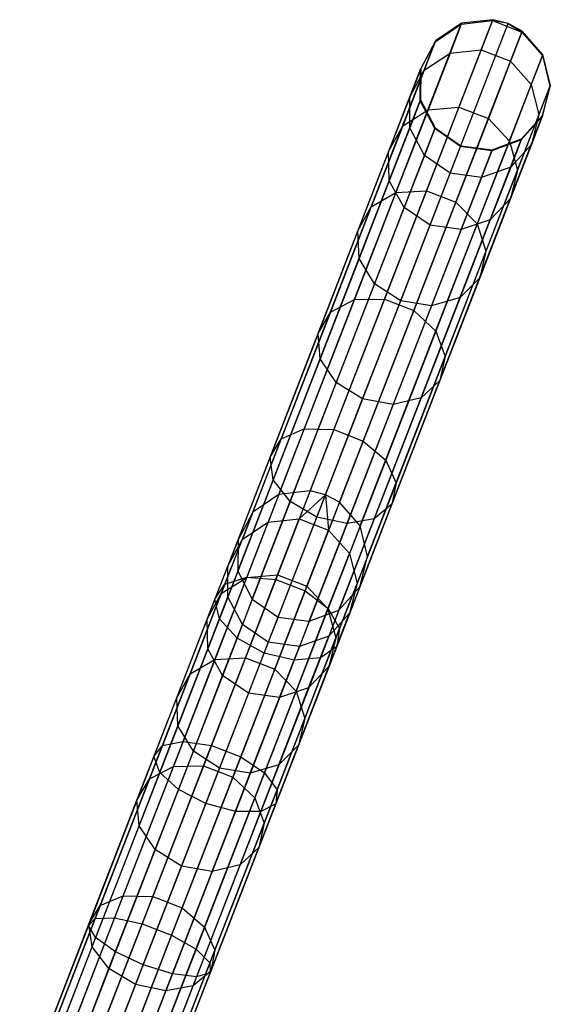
# Model space of a CAD drawing. Extents: x -91 to 92, y -91 to 92.
# Tile 310 of 319: x 26 to 34, y 71 to 86. Entities that reach past the tile are written whole.
import ezdxf

# ---------------------------------------------------------------- set-up
doc = ezdxf.new("R2010")
doc.units = 0
doc.header["$LTSCALE"] = 25.4
doc.layers.get('0').update_dxf_attribs({"linetype": 'CONTINUOUS'})

# ---------------------------------------------------------------- blocks, each defined once
blk = doc.blocks.new('NL2500012258_STL_2')
at = {"color": 0}
for p, q in [((122.03, 78.155, 158.947), (124.808, 85.327, 48.947)), ((122.03, 78.155, 158.947), (124.808, 85.327, 48.947)), ((122.505, 78.209, 158.963), (125.284, 85.381, 48.963)), ((122.505, 78.209, 158.963), (125.284, 85.381, 48.963)), ((122.739, 78.149, 158.965), (125.517, 85.322, 48.965)), ((122.739, 78.149, 158.965), (125.517, 85.322, 48.965)), ((124.408, 85.046, 45.887), (124.803, 85.314, 45.856)), ((124.408, 85.046, 45.887), (124.803, 85.314, 45.856)), ((124.808, 85.327, 48.947), (124.413, 85.059, 48.92)), ((124.808, 85.327, 48.947), (124.413, 85.059, 48.92)), ((124.803, 85.314, 45.856), (124.632, 84.872, 42.801)), ((124.803, 85.314, 45.856), (124.632, 84.872, 42.801)), ((124.803, 85.314, 45.856), (125.278, 85.367, 45.838)), ((124.803, 85.314, 45.856), (125.278, 85.367, 45.838)), ((124.808, 85.327, 48.947), (124.803, 85.314, 45.856)), ((124.808, 85.327, 48.947), (124.803, 85.314, 45.856)), ((125.284, 85.381, 48.963), (124.808, 85.327, 48.947)), ((125.284, 85.381, 48.963), (124.808, 85.327, 48.947)), ((125.278, 85.367, 45.838), (125.105, 84.921, 42.75)), ((125.278, 85.367, 45.838), (125.105, 84.921, 42.75)), ((125.284, 85.381, 48.963), (125.278, 85.367, 45.838)), ((125.284, 85.381, 48.963), (125.278, 85.367, 45.838)), ((125.278, 85.367, 45.838), (125.725, 85.194, 45.838)), ((125.517, 85.322, 48.965), (125.278, 85.367, 45.838)), ((125.517, 85.322, 48.965), (125.278, 85.367, 45.838)), ((125.278, 85.367, 45.838), (125.725, 85.194, 45.838)), ((125.517, 85.322, 48.965), (125.284, 85.381, 48.963)), ((125.517, 85.322, 48.965), (125.284, 85.381, 48.963)), ((125.73, 85.208, 48.963), (125.517, 85.322, 48.965)), ((125.517, 85.322, 48.965), (125.725, 85.194, 45.838)), ((125.517, 85.322, 48.965), (125.725, 85.194, 45.838)), ((125.73, 85.208, 48.963), (125.517, 85.322, 48.965)), ((122.951, 78.036, 158.963), (125.73, 85.208, 48.963)), ((122.951, 78.036, 158.963), (125.73, 85.208, 48.963)), ((125.725, 85.194, 45.838), (125.551, 84.748, 42.75)), ((125.725, 85.194, 45.838), (125.551, 84.748, 42.75)), ((125.73, 85.208, 48.963), (125.725, 85.194, 45.838)), ((125.73, 85.208, 48.963), (125.725, 85.194, 45.838)), ((125.725, 85.194, 45.838), (126.04, 84.834, 45.856)), ((125.725, 85.194, 45.838), (126.04, 84.834, 45.856)), ((126.045, 84.848, 48.947), (125.73, 85.208, 48.963)), ((126.045, 84.848, 48.947), (125.73, 85.208, 48.963)), ((121.634, 77.887, 158.92), (124.413, 85.059, 48.92)), ((121.634, 77.887, 158.92), (124.413, 85.059, 48.92)), ((124.183, 84.625, 45.925), (124.408, 85.046, 45.887)), ((124.183, 84.625, 45.925), (124.408, 85.046, 45.887)), ((124.413, 85.059, 48.92), (124.188, 84.638, 48.887)), ((124.413, 85.059, 48.92), (124.188, 84.638, 48.887)), ((124.408, 85.046, 45.887), (124.24, 84.612, 42.89)), ((124.408, 85.046, 45.887), (124.24, 84.612, 42.89)), ((124.413, 85.059, 48.92), (124.408, 85.046, 45.887)), ((124.413, 85.059, 48.92), (124.408, 85.046, 45.887)), ((123.266, 77.676, 158.947), (126.045, 84.848, 48.947)), ((123.266, 77.676, 158.947), (126.045, 84.848, 48.947)), ((124.24, 84.612, 42.89), (124.632, 84.872, 42.801)), ((124.24, 84.612, 42.89), (124.632, 84.872, 42.801)), ((124.632, 84.872, 42.801), (124.298, 84.011, 39.85)), ((124.632, 84.872, 42.801), (124.298, 84.011, 39.85)), ((124.632, 84.872, 42.801), (125.105, 84.921, 42.75)), ((124.632, 84.872, 42.801), (125.105, 84.921, 42.75)), ((125.105, 84.921, 42.75), (124.768, 84.051, 39.768)), ((125.105, 84.921, 42.75), (124.768, 84.051, 39.768)), ((125.105, 84.921, 42.75), (125.551, 84.748, 42.75)), ((125.105, 84.921, 42.75), (125.551, 84.748, 42.75)), ((126.04, 84.834, 45.856), (125.868, 84.393, 42.801)), ((126.04, 84.834, 45.856), (125.868, 84.393, 42.801)), ((126.045, 84.848, 48.947), (126.04, 84.834, 45.856)), ((126.045, 84.848, 48.947), (126.04, 84.834, 45.856)), ((126.04, 84.834, 45.856), (126.151, 84.37, 45.887)), ((126.04, 84.834, 45.856), (126.151, 84.37, 45.887)), ((126.157, 84.384, 48.92), (126.045, 84.848, 48.947)), ((126.157, 84.384, 48.92), (126.045, 84.848, 48.947)), ((125.551, 84.748, 42.75), (125.215, 83.878, 39.768)), ((125.551, 84.748, 42.75), (125.215, 83.878, 39.768)), ((125.551, 84.748, 42.75), (125.868, 84.393, 42.801)), ((125.551, 84.748, 42.75), (125.868, 84.393, 42.801)), ((121.409, 77.465, 158.887), (124.188, 84.638, 48.887)), ((121.409, 77.465, 158.887), (124.188, 84.638, 48.887)), ((124.24, 84.612, 42.89), (123.913, 83.768, 39.995)), ((124.24, 84.612, 42.89), (123.913, 83.768, 39.995)), ((124.183, 84.625, 45.925), (124.019, 84.201, 42.997)), ((124.183, 84.625, 45.925), (124.019, 84.201, 42.997)), ((124.019, 84.201, 42.997), (124.24, 84.612, 42.89)), ((124.019, 84.201, 42.997), (124.24, 84.612, 42.89)), ((124.18, 84.148, 45.96), (124.183, 84.625, 45.925)), ((124.18, 84.148, 45.96), (124.183, 84.625, 45.925)), ((124.188, 84.638, 48.887), (124.183, 84.625, 45.925)), ((124.188, 84.638, 48.887), (124.183, 84.625, 45.925)), ((124.188, 84.638, 48.887), (124.185, 84.16, 48.856)), ((124.188, 84.638, 48.887), (124.185, 84.16, 48.856)), ((123.378, 77.211, 158.92), (126.157, 84.384, 48.92)), ((123.378, 77.211, 158.92), (126.157, 84.384, 48.92)), ((125.868, 84.393, 42.801), (125.535, 83.532, 39.85)), ((125.868, 84.393, 42.801), (125.535, 83.532, 39.85)), ((125.868, 84.393, 42.801), (125.983, 83.937, 42.89)), ((125.868, 84.393, 42.801), (125.983, 83.937, 42.89)), ((126.151, 84.37, 45.887), (125.983, 83.937, 42.89)), ((126.151, 84.37, 45.887), (125.983, 83.937, 42.89)), ((126.151, 84.37, 45.887), (126.034, 83.908, 45.925)), ((126.151, 84.37, 45.887), (126.034, 83.908, 45.925)), ((126.039, 83.921, 48.887), (126.157, 84.384, 48.92)), ((126.039, 83.921, 48.887), (126.157, 84.384, 48.92)), ((126.157, 84.384, 48.92), (126.151, 84.37, 45.887)), ((126.157, 84.384, 48.92), (126.151, 84.37, 45.887)), ((121.406, 76.988, 158.856), (124.185, 84.16, 48.856)), ((121.406, 76.988, 158.856), (124.185, 84.16, 48.856)), ((124.019, 84.201, 42.997), (123.699, 83.377, 40.17)), ((124.019, 84.201, 42.997), (123.699, 83.377, 40.17)), ((124.019, 83.734, 43.099), (124.019, 84.201, 42.997)), ((124.019, 83.734, 43.099), (124.019, 84.201, 42.997)), ((124.18, 84.148, 45.96), (124.019, 83.734, 43.099)), ((124.18, 84.148, 45.96), (124.019, 83.734, 43.099)), ((124.185, 84.16, 48.856), (124.18, 84.148, 45.96)), ((124.185, 84.16, 48.856), (124.18, 84.148, 45.96)), ((124.4, 83.723, 45.985), (124.18, 84.148, 45.96)), ((124.4, 83.723, 45.985), (124.18, 84.148, 45.96)), ((124.185, 84.16, 48.856), (124.404, 83.736, 48.833)), ((124.185, 84.16, 48.856), (124.404, 83.736, 48.833)), ((123.26, 76.748, 158.887), (126.039, 83.921, 48.887)), ((123.26, 76.748, 158.887), (126.039, 83.921, 48.887)), ((124.298, 84.011, 39.85), (123.81, 82.752, 37.069)), ((124.298, 84.011, 39.85), (123.81, 82.752, 37.069)), ((123.913, 83.768, 39.995), (124.298, 84.011, 39.85)), ((123.913, 83.768, 39.995), (124.298, 84.011, 39.85)), ((124.768, 84.051, 39.768), (124.275, 82.778, 36.957)), ((124.768, 84.051, 39.768), (124.275, 82.778, 36.957)), ((124.298, 84.011, 39.85), (124.768, 84.051, 39.768)), ((124.298, 84.011, 39.85), (124.768, 84.051, 39.768)), ((124.768, 84.051, 39.768), (125.215, 83.878, 39.768)), ((124.768, 84.051, 39.768), (125.215, 83.878, 39.768)), ((125.983, 83.937, 42.89), (125.656, 83.093, 39.995)), ((125.983, 83.937, 42.89), (125.656, 83.093, 39.995)), ((125.72, 83.566, 48.856), (126.039, 83.921, 48.887)), ((125.72, 83.566, 48.856), (126.039, 83.921, 48.887)), ((125.983, 83.937, 42.89), (125.87, 83.484, 42.997)), ((125.983, 83.937, 42.89), (125.87, 83.484, 42.997)), ((126.039, 83.921, 48.887), (126.034, 83.908, 45.925)), ((126.039, 83.921, 48.887), (126.034, 83.908, 45.925)), ((125.215, 83.878, 39.768), (124.721, 82.605, 36.957)), ((125.215, 83.878, 39.768), (124.721, 82.605, 36.957)), ((125.215, 83.878, 39.768), (125.535, 83.532, 39.85)), ((125.215, 83.878, 39.768), (125.535, 83.532, 39.85)), ((126.034, 83.908, 45.925), (125.715, 83.553, 45.96)), ((126.034, 83.908, 45.925), (125.715, 83.553, 45.96)), ((126.034, 83.908, 45.925), (125.87, 83.484, 42.997)), ((126.034, 83.908, 45.925), (125.87, 83.484, 42.997)), ((121.626, 76.563, 158.833), (124.404, 83.736, 48.833)), ((121.626, 76.563, 158.833), (124.404, 83.736, 48.833)), ((123.913, 83.768, 39.995), (123.434, 82.532, 37.267)), ((123.913, 83.768, 39.995), (123.434, 82.532, 37.267)), ((123.699, 83.377, 40.17), (123.913, 83.768, 39.995)), ((123.699, 83.377, 40.17), (123.913, 83.768, 39.995)), ((124.019, 83.734, 43.099), (123.707, 82.928, 40.335)), ((124.019, 83.734, 43.099), (123.707, 82.928, 40.335)), ((124.242, 83.316, 43.171), (124.019, 83.734, 43.099)), ((124.242, 83.316, 43.171), (124.019, 83.734, 43.099)), ((124.4, 83.723, 45.985), (124.242, 83.316, 43.171)), ((124.4, 83.723, 45.985), (124.242, 83.316, 43.171)), ((124.404, 83.736, 48.833), (124.4, 83.723, 45.985)), ((124.404, 83.736, 48.833), (124.4, 83.723, 45.985)), ((124.792, 83.449, 45.994), (124.4, 83.723, 45.985)), ((124.792, 83.449, 45.994), (124.4, 83.723, 45.985)), ((124.404, 83.736, 48.833), (124.797, 83.461, 48.825)), ((124.404, 83.736, 48.833), (124.797, 83.461, 48.825)), ((122.941, 76.393, 158.856), (125.72, 83.566, 48.856)), ((122.941, 76.393, 158.856), (125.72, 83.566, 48.856)), ((125.535, 83.532, 39.85), (125.047, 82.272, 37.069)), ((125.535, 83.532, 39.85), (125.047, 82.272, 37.069)), ((125.715, 83.553, 45.96), (125.266, 83.387, 45.985)), ((125.715, 83.553, 45.96), (125.266, 83.387, 45.985)), ((125.271, 83.4, 48.833), (125.72, 83.566, 48.856)), ((125.271, 83.4, 48.833), (125.72, 83.566, 48.856)), ((125.535, 83.532, 39.85), (125.656, 83.093, 39.995)), ((125.535, 83.532, 39.85), (125.656, 83.093, 39.995)), ((125.87, 83.484, 42.997), (125.551, 82.66, 40.17)), ((125.87, 83.484, 42.997), (125.551, 82.66, 40.17)), ((125.715, 83.553, 45.96), (125.554, 83.139, 43.099)), ((125.715, 83.553, 45.96), (125.554, 83.139, 43.099)), ((125.87, 83.484, 42.997), (125.554, 83.139, 43.099)), ((125.87, 83.484, 42.997), (125.554, 83.139, 43.099)), ((125.72, 83.566, 48.856), (125.715, 83.553, 45.96)), ((125.72, 83.566, 48.856), (125.715, 83.553, 45.96)), ((122.018, 76.289, 158.825), (124.797, 83.461, 48.825)), ((122.018, 76.289, 158.825), (124.797, 83.461, 48.825)), ((122.492, 76.227, 158.833), (125.271, 83.4, 48.833)), ((122.492, 76.227, 158.833), (125.271, 83.4, 48.833)), ((123.699, 83.377, 40.17), (123.232, 82.17, 37.506)), ((123.699, 83.377, 40.17), (123.232, 82.17, 37.506)), ((123.707, 82.928, 40.335), (123.699, 83.377, 40.17)), ((123.707, 82.928, 40.335), (123.699, 83.377, 40.17)), ((124.635, 83.044, 43.197), (124.792, 83.449, 45.994)), ((124.635, 83.044, 43.197), (124.792, 83.449, 45.994)), ((124.797, 83.461, 48.825), (124.792, 83.449, 45.994)), ((124.797, 83.461, 48.825), (124.792, 83.449, 45.994)), ((125.266, 83.387, 45.985), (124.792, 83.449, 45.994)), ((125.266, 83.387, 45.985), (124.792, 83.449, 45.994)), ((124.797, 83.461, 48.825), (125.271, 83.4, 48.833)), ((124.797, 83.461, 48.825), (125.271, 83.4, 48.833)), ((125.266, 83.387, 45.985), (125.108, 82.98, 43.171)), ((125.266, 83.387, 45.985), (125.108, 82.98, 43.171)), ((125.271, 83.4, 48.833), (125.266, 83.387, 45.985)), ((125.271, 83.4, 48.833), (125.266, 83.387, 45.985)), ((124.242, 83.316, 43.171), (123.935, 82.523, 40.452)), ((124.242, 83.316, 43.171), (123.935, 82.523, 40.452)), ((124.635, 83.044, 43.197), (124.242, 83.316, 43.171)), ((124.635, 83.044, 43.197), (124.242, 83.316, 43.171)), ((124.33, 82.256, 40.494), (124.635, 83.044, 43.197)), ((124.33, 82.256, 40.494), (124.635, 83.044, 43.197)), ((125.108, 82.98, 43.171), (124.635, 83.044, 43.197)), ((125.108, 82.98, 43.171), (124.635, 83.044, 43.197)), ((125.554, 83.139, 43.099), (125.108, 82.98, 43.171)), ((125.554, 83.139, 43.099), (125.108, 82.98, 43.171)), ((125.656, 83.093, 39.995), (125.178, 81.857, 37.267)), ((125.656, 83.093, 39.995), (125.178, 81.857, 37.267)), ((125.554, 83.139, 43.099), (125.242, 82.333, 40.335)), ((125.554, 83.139, 43.099), (125.242, 82.333, 40.335)), ((125.656, 83.093, 39.995), (125.551, 82.66, 40.17)), ((125.656, 83.093, 39.995), (125.551, 82.66, 40.17)), ((123.707, 82.928, 40.335), (123.25, 81.748, 37.731)), ((123.707, 82.928, 40.335), (123.25, 81.748, 37.731)), ((123.935, 82.523, 40.452), (123.707, 82.928, 40.335)), ((123.935, 82.523, 40.452), (123.707, 82.928, 40.335)), ((125.108, 82.98, 43.171), (124.801, 82.188, 40.452)), ((125.108, 82.98, 43.171), (124.801, 82.188, 40.452)), ((123.81, 82.752, 37.069), (123.179, 81.121, 34.519)), ((123.81, 82.752, 37.069), (123.179, 81.121, 34.519)), ((123.434, 82.532, 37.267), (123.81, 82.752, 37.069)), ((123.434, 82.532, 37.267), (123.81, 82.752, 37.069)), ((124.275, 82.778, 36.957), (123.636, 81.129, 34.38)), ((124.275, 82.778, 36.957), (123.636, 81.129, 34.38)), ((123.81, 82.752, 37.069), (124.275, 82.778, 36.957)), ((123.81, 82.752, 37.069), (124.275, 82.778, 36.957)), ((124.275, 82.778, 36.957), (124.721, 82.605, 36.957)), ((124.275, 82.778, 36.957), (124.721, 82.605, 36.957)), ((124.721, 82.605, 36.957), (124.083, 80.956, 34.38)), ((124.721, 82.605, 36.957), (124.083, 80.956, 34.38)), ((124.721, 82.605, 36.957), (125.047, 82.272, 37.069)), ((124.721, 82.605, 36.957), (125.047, 82.272, 37.069)), ((125.551, 82.66, 40.17), (125.083, 81.453, 37.506)), ((125.551, 82.66, 40.17), (125.083, 81.453, 37.506)), ((125.551, 82.66, 40.17), (125.242, 82.333, 40.335)), ((125.551, 82.66, 40.17), (125.242, 82.333, 40.335)), ((123.434, 82.532, 37.267), (122.814, 80.932, 34.766)), ((123.434, 82.532, 37.267), (122.814, 80.932, 34.766)), ((123.232, 82.17, 37.506), (123.434, 82.532, 37.267)), ((123.232, 82.17, 37.506), (123.434, 82.532, 37.267)), ((123.935, 82.523, 40.452), (123.485, 81.363, 37.89)), ((123.935, 82.523, 40.452), (123.485, 81.363, 37.89)), ((124.33, 82.256, 40.494), (123.935, 82.523, 40.452)), ((124.33, 82.256, 40.494), (123.935, 82.523, 40.452)), ((125.047, 82.272, 37.069), (124.415, 80.641, 34.519)), ((125.047, 82.272, 37.069), (124.415, 80.641, 34.519)), ((125.242, 82.333, 40.335), (124.785, 81.154, 37.731)), ((125.242, 82.333, 40.335), (124.785, 81.154, 37.731)), ((125.242, 82.333, 40.335), (124.801, 82.188, 40.452)), ((125.242, 82.333, 40.335), (124.801, 82.188, 40.452)), ((125.047, 82.272, 37.069), (125.178, 81.857, 37.267)), ((125.047, 82.272, 37.069), (125.178, 81.857, 37.267)), ((123.232, 82.17, 37.506), (122.626, 80.607, 35.063)), ((123.232, 82.17, 37.506), (122.626, 80.607, 35.063)), ((123.25, 81.748, 37.731), (123.232, 82.17, 37.506)), ((123.25, 81.748, 37.731), (123.232, 82.17, 37.506)), ((123.883, 81.103, 37.948), (124.33, 82.256, 40.494)), ((123.883, 81.103, 37.948), (124.33, 82.256, 40.494)), ((124.801, 82.188, 40.452), (124.33, 82.256, 40.494)), ((124.801, 82.188, 40.452), (124.33, 82.256, 40.494)), ((124.801, 82.188, 40.452), (124.352, 81.027, 37.89)), ((124.801, 82.188, 40.452), (124.352, 81.027, 37.89)), ((125.178, 81.857, 37.267), (124.558, 80.257, 34.766)), ((125.178, 81.857, 37.267), (124.558, 80.257, 34.766)), ((125.178, 81.857, 37.267), (125.083, 81.453, 37.506)), ((125.178, 81.857, 37.267), (125.083, 81.453, 37.506)), ((123.25, 81.748, 37.731), (122.658, 80.221, 35.343)), ((123.25, 81.748, 37.731), (122.658, 80.221, 35.343)), ((123.485, 81.363, 37.89), (123.25, 81.748, 37.731)), ((123.485, 81.363, 37.89), (123.25, 81.748, 37.731)), ((125.083, 81.453, 37.506), (124.478, 79.89, 35.063)), ((125.083, 81.453, 37.506), (124.478, 79.89, 35.063)), ((125.083, 81.453, 37.506), (124.785, 81.154, 37.731)), ((125.083, 81.453, 37.506), (124.785, 81.154, 37.731)), ((123.485, 81.363, 37.89), (122.903, 79.86, 35.542)), ((123.485, 81.363, 37.89), (122.903, 79.86, 35.542)), ((123.883, 81.103, 37.948), (123.485, 81.363, 37.89)), ((123.883, 81.103, 37.948), (123.485, 81.363, 37.89)), ((123.179, 81.121, 34.519), (122.417, 79.154, 32.258)), ((123.179, 81.121, 34.519), (122.417, 79.154, 32.258)), ((122.814, 80.932, 34.766), (123.179, 81.121, 34.519)), ((122.814, 80.932, 34.766), (123.179, 81.121, 34.519)), ((123.636, 81.129, 34.38), (122.867, 79.142, 32.095)), ((123.636, 81.129, 34.38), (122.867, 79.142, 32.095)), ((123.179, 81.121, 34.519), (123.636, 81.129, 34.38)), ((123.179, 81.121, 34.519), (123.636, 81.129, 34.38)), ((123.304, 79.609, 35.613), (123.883, 81.103, 37.948)), ((123.304, 79.609, 35.613), (123.883, 81.103, 37.948)), ((123.636, 81.129, 34.38), (124.083, 80.956, 34.38)), ((123.636, 81.129, 34.38), (124.083, 80.956, 34.38)), ((124.352, 81.027, 37.89), (123.883, 81.103, 37.948)), ((124.352, 81.027, 37.89), (123.883, 81.103, 37.948)), ((124.785, 81.154, 37.731), (124.193, 79.626, 35.343)), ((124.785, 81.154, 37.731), (124.193, 79.626, 35.343)), ((124.785, 81.154, 37.731), (124.352, 81.027, 37.89)), ((124.785, 81.154, 37.731), (124.352, 81.027, 37.89)), ((122.814, 80.932, 34.766), (122.067, 79.003, 32.548)), ((122.814, 80.932, 34.766), (122.067, 79.003, 32.548)), ((122.626, 80.607, 35.063), (122.814, 80.932, 34.766)), ((122.626, 80.607, 35.063), (122.814, 80.932, 34.766)), ((124.083, 80.956, 34.38), (123.313, 78.969, 32.095)), ((124.083, 80.956, 34.38), (123.313, 78.969, 32.095)), ((124.352, 81.027, 37.89), (123.77, 79.525, 35.542)), ((124.352, 81.027, 37.89), (123.77, 79.525, 35.542)), ((124.083, 80.956, 34.38), (124.415, 80.641, 34.519)), ((124.083, 80.956, 34.38), (124.415, 80.641, 34.519)), ((124.415, 80.641, 34.519), (123.654, 78.675, 32.258)), ((124.415, 80.641, 34.519), (123.654, 78.675, 32.258)), ((124.415, 80.641, 34.519), (124.558, 80.257, 34.766)), ((124.415, 80.641, 34.519), (124.558, 80.257, 34.766)), ((122.626, 80.607, 35.063), (121.897, 78.724, 32.897)), ((122.626, 80.607, 35.063), (121.897, 78.724, 32.897)), ((122.658, 80.221, 35.343), (122.626, 80.607, 35.063)), ((122.658, 80.221, 35.343), (122.626, 80.607, 35.063)), ((122.658, 80.221, 35.343), (121.945, 78.379, 33.225)), ((122.658, 80.221, 35.343), (121.945, 78.379, 33.225)), ((122.903, 79.86, 35.542), (122.658, 80.221, 35.343)), ((122.903, 79.86, 35.542), (122.658, 80.221, 35.343)), ((124.558, 80.257, 34.766), (123.811, 78.328, 32.548)), ((124.558, 80.257, 34.766), (123.811, 78.328, 32.548)), ((124.558, 80.257, 34.766), (124.478, 79.89, 35.063)), ((124.558, 80.257, 34.766), (124.478, 79.89, 35.063)), ((124.478, 79.89, 35.063), (123.748, 78.006, 32.897)), ((124.478, 79.89, 35.063), (123.748, 78.006, 32.897)), ((124.478, 79.89, 35.063), (124.193, 79.626, 35.343)), ((124.478, 79.89, 35.063), (124.193, 79.626, 35.343)), ((122.903, 79.86, 35.542), (122.201, 78.049, 33.459)), ((122.903, 79.86, 35.542), (122.201, 78.049, 33.459)), ((123.304, 79.609, 35.613), (122.903, 79.86, 35.542)), ((123.304, 79.609, 35.613), (122.903, 79.86, 35.542)), ((122.607, 77.809, 33.543), (123.304, 79.609, 35.613)), ((122.607, 77.809, 33.543), (123.304, 79.609, 35.613)), ((123.77, 79.525, 35.542), (123.304, 79.609, 35.613)), ((123.77, 79.525, 35.542), (123.304, 79.609, 35.613)), ((124.193, 79.626, 35.343), (123.48, 77.785, 33.225)), ((124.193, 79.626, 35.343), (123.48, 77.785, 33.225)), ((124.193, 79.626, 35.343), (123.77, 79.525, 35.542)), ((124.193, 79.626, 35.343), (123.77, 79.525, 35.542)), ((123.77, 79.525, 35.542), (123.068, 77.713, 33.459)), ((123.77, 79.525, 35.542), (123.068, 77.713, 33.459)), ((122.417, 79.154, 32.258), (121.542, 76.897, 30.336)), ((122.417, 79.154, 32.258), (121.542, 76.897, 30.336)), ((122.867, 79.142, 32.095), (121.983, 76.86, 30.152)), ((122.867, 79.142, 32.095), (121.983, 76.86, 30.152)), ((122.067, 79.003, 32.548), (122.417, 79.154, 32.258)), ((122.067, 79.003, 32.548), (122.417, 79.154, 32.258)), ((122.417, 79.154, 32.258), (122.867, 79.142, 32.095)), ((122.417, 79.154, 32.258), (122.867, 79.142, 32.095)), ((122.867, 79.142, 32.095), (123.313, 78.969, 32.095)), ((122.867, 79.142, 32.095), (123.313, 78.969, 32.095)), ((122.067, 79.003, 32.548), (121.209, 76.789, 30.661)), ((122.067, 79.003, 32.548), (121.209, 76.789, 30.661)), ((121.897, 78.724, 32.897), (122.067, 79.003, 32.548)), ((121.897, 78.724, 32.897), (122.067, 79.003, 32.548)), ((123.313, 78.969, 32.095), (122.429, 76.687, 30.152)), ((123.313, 78.969, 32.095), (122.429, 76.687, 30.152)), ((123.313, 78.969, 32.095), (123.654, 78.675, 32.258)), ((123.313, 78.969, 32.095), (123.654, 78.675, 32.258)), ((121.897, 78.724, 32.897), (121.059, 76.561, 31.055)), ((121.897, 78.724, 32.897), (121.059, 76.561, 31.055)), ((121.945, 78.379, 33.225), (121.897, 78.724, 32.897)), ((121.945, 78.379, 33.225), (121.897, 78.724, 32.897)), ((123.654, 78.675, 32.258), (122.779, 76.418, 30.336)), ((123.654, 78.675, 32.258), (122.779, 76.418, 30.336)), ((123.654, 78.675, 32.258), (123.811, 78.328, 32.548)), ((123.654, 78.675, 32.258), (123.811, 78.328, 32.548)), ((121.945, 78.379, 33.225), (121.126, 76.265, 31.425)), ((121.945, 78.379, 33.225), (121.126, 76.265, 31.425)), ((122.201, 78.049, 33.459), (121.945, 78.379, 33.225)), ((122.201, 78.049, 33.459), (121.945, 78.379, 33.225)), ((123.811, 78.328, 32.548), (122.953, 76.113, 30.661)), ((123.811, 78.328, 32.548), (122.953, 76.113, 30.661)), ((123.811, 78.328, 32.548), (123.748, 78.006, 32.897)), ((123.811, 78.328, 32.548), (123.748, 78.006, 32.897)), ((122.03, 78.155, 158.947), (121.634, 77.887, 158.92)), ((122.03, 78.155, 158.947), (121.634, 77.887, 158.92)), ((122.03, 78.155, 158.947), (121.867, 77.736, 162.026)), ((122.03, 78.155, 158.947), (121.867, 77.736, 162.026)), ((122.505, 78.209, 158.963), (122.03, 78.155, 158.947)), ((122.505, 78.209, 158.963), (122.03, 78.155, 158.947)), ((122.505, 78.209, 158.963), (122.341, 77.785, 162.075)), ((122.505, 78.209, 158.963), (122.341, 77.785, 162.075)), ((122.739, 78.149, 158.965), (122.341, 77.785, 162.075)), ((122.739, 78.149, 158.965), (122.341, 77.785, 162.075)), ((122.739, 78.149, 158.965), (122.505, 78.209, 158.963)), ((122.739, 78.149, 158.965), (122.505, 78.209, 158.963)), ((122.951, 78.036, 158.963), (122.739, 78.149, 158.965)), ((122.739, 78.149, 158.965), (122.787, 77.612, 162.075)), ((122.739, 78.149, 158.965), (122.787, 77.612, 162.075)), ((122.951, 78.036, 158.963), (122.739, 78.149, 158.965)), ((122.201, 78.049, 33.459), (121.396, 75.969, 31.687)), ((122.201, 78.049, 33.459), (121.396, 75.969, 31.687)), ((122.607, 77.809, 33.543), (122.201, 78.049, 33.459)), ((122.607, 77.809, 33.543), (122.201, 78.049, 33.459)), ((122.951, 78.036, 158.963), (122.787, 77.612, 162.075)), ((122.951, 78.036, 158.963), (122.787, 77.612, 162.075)), ((123.748, 78.006, 32.897), (122.91, 75.843, 31.055)), ((123.748, 78.006, 32.897), (122.91, 75.843, 31.055)), ((123.266, 77.676, 158.947), (122.951, 78.036, 158.963)), ((123.266, 77.676, 158.947), (122.951, 78.036, 158.963)), ((123.748, 78.006, 32.897), (123.48, 77.785, 33.225)), ((123.748, 78.006, 32.897), (123.48, 77.785, 33.225)), ((121.634, 77.887, 158.92), (121.409, 77.465, 158.887)), ((121.634, 77.887, 158.92), (121.409, 77.465, 158.887)), ((121.634, 77.887, 158.92), (121.475, 77.476, 161.94)), ((121.634, 77.887, 158.92), (121.475, 77.476, 161.94)), ((121.806, 75.741, 31.782), (122.607, 77.809, 33.543)), ((121.806, 75.741, 31.782), (122.607, 77.809, 33.543)), ((121.867, 77.736, 162.026), (122.341, 77.785, 162.075)), ((121.867, 77.736, 162.026), (122.341, 77.785, 162.075)), ((122.011, 76.933, 165.084), (122.341, 77.785, 162.075)), ((122.011, 76.933, 165.084), (122.341, 77.785, 162.075)), ((122.341, 77.785, 162.075), (122.787, 77.612, 162.075)), ((122.341, 77.785, 162.075), (122.787, 77.612, 162.075)), ((123.068, 77.713, 33.459), (122.607, 77.809, 33.543)), ((123.068, 77.713, 33.459), (122.607, 77.809, 33.543)), ((123.48, 77.785, 33.225), (122.661, 75.67, 31.425)), ((123.48, 77.785, 33.225), (122.661, 75.67, 31.425)), ((123.48, 77.785, 33.225), (123.068, 77.713, 33.459)), ((123.48, 77.785, 33.225), (123.068, 77.713, 33.459)), ((121.475, 77.476, 161.94), (121.867, 77.736, 162.026)), ((121.475, 77.476, 161.94), (121.867, 77.736, 162.026)), ((121.541, 76.893, 165.003), (121.867, 77.736, 162.026)), ((121.541, 76.893, 165.003), (121.867, 77.736, 162.026)), ((123.068, 77.713, 33.459), (122.262, 75.633, 31.687)), ((123.068, 77.713, 33.459), (122.262, 75.633, 31.687)), ((123.266, 77.676, 158.947), (123.104, 77.257, 162.026)), ((123.266, 77.676, 158.947), (123.104, 77.257, 162.026)), ((123.378, 77.211, 158.92), (123.266, 77.676, 158.947)), ((123.378, 77.211, 158.92), (123.266, 77.676, 158.947)), ((122.457, 76.76, 165.084), (122.787, 77.612, 162.075)), ((122.457, 76.76, 165.084), (122.787, 77.612, 162.075)), ((122.787, 77.612, 162.075), (123.104, 77.257, 162.026)), ((122.787, 77.612, 162.075), (123.104, 77.257, 162.026)), ((121.154, 76.648, 164.861), (121.475, 77.476, 161.94)), ((121.154, 76.648, 164.861), (121.475, 77.476, 161.94)), ((121.254, 77.064, 161.837), (121.475, 77.476, 161.94)), ((121.254, 77.064, 161.837), (121.475, 77.476, 161.94)), ((121.409, 77.465, 158.887), (121.254, 77.064, 161.837)), ((121.409, 77.465, 158.887), (121.254, 77.064, 161.837)), ((121.409, 77.465, 158.887), (121.406, 76.988, 158.856)), ((121.409, 77.465, 158.887), (121.406, 76.988, 158.856)), ((122.777, 76.413, 165.003), (123.104, 77.257, 162.026)), ((122.777, 76.413, 165.003), (123.104, 77.257, 162.026)), ((123.104, 77.257, 162.026), (123.219, 76.8, 161.94)), ((123.104, 77.257, 162.026), (123.219, 76.8, 161.94)), ((123.378, 77.211, 158.92), (123.219, 76.8, 161.94)), ((123.378, 77.211, 158.92), (123.219, 76.8, 161.94)), ((123.26, 76.748, 158.887), (123.378, 77.211, 158.92)), ((123.26, 76.748, 158.887), (123.378, 77.211, 158.92)), ((120.941, 76.256, 164.689), (121.254, 77.064, 161.837)), ((120.941, 76.256, 164.689), (121.254, 77.064, 161.837)), ((121.254, 76.596, 161.739), (121.254, 77.064, 161.837)), ((121.254, 76.596, 161.739), (121.254, 77.064, 161.837)), ((121.542, 76.897, 30.336), (120.574, 74.398, 28.794)), ((121.542, 76.897, 30.336), (120.574, 74.398, 28.794)), ((121.057, 75.644, 167.811), (121.541, 76.893, 165.003)), ((121.057, 75.644, 167.811), (121.541, 76.893, 165.003)), ((121.154, 76.648, 164.861), (121.541, 76.893, 165.003)), ((121.154, 76.648, 164.861), (121.541, 76.893, 165.003)), ((121.209, 76.789, 30.661), (121.542, 76.897, 30.336)), ((121.209, 76.789, 30.661), (121.542, 76.897, 30.336)), ((121.406, 76.988, 158.856), (121.254, 76.596, 161.739)), ((121.406, 76.988, 158.856), (121.254, 76.596, 161.739)), ((121.406, 76.988, 158.856), (121.626, 76.563, 158.833)), ((121.406, 76.988, 158.856), (121.626, 76.563, 158.833)), ((121.522, 75.67, 167.922), (122.011, 76.933, 165.084)), ((121.522, 75.67, 167.922), (122.011, 76.933, 165.084)), ((121.541, 76.893, 165.003), (122.011, 76.933, 165.084)), ((121.541, 76.893, 165.003), (122.011, 76.933, 165.084)), ((121.542, 76.897, 30.336), (121.983, 76.86, 30.152)), ((121.542, 76.897, 30.336), (121.983, 76.86, 30.152)), ((122.011, 76.933, 165.084), (122.457, 76.76, 165.084)), ((122.011, 76.933, 165.084), (122.457, 76.76, 165.084)), ((121.209, 76.789, 30.661), (120.259, 74.337, 29.149)), ((121.209, 76.789, 30.661), (120.259, 74.337, 29.149)), ((121.983, 76.86, 30.152), (121.004, 74.334, 28.593)), ((121.983, 76.86, 30.152), (121.004, 74.334, 28.593)), ((121.059, 76.561, 31.055), (121.209, 76.789, 30.661)), ((121.059, 76.561, 31.055), (121.209, 76.789, 30.661)), ((121.968, 75.497, 167.922), (122.457, 76.76, 165.084)), ((121.968, 75.497, 167.922), (122.457, 76.76, 165.084)), ((121.983, 76.86, 30.152), (122.429, 76.687, 30.152)), ((121.983, 76.86, 30.152), (122.429, 76.687, 30.152)), ((122.457, 76.76, 165.084), (122.777, 76.413, 165.003)), ((122.457, 76.76, 165.084), (122.777, 76.413, 165.003)), ((122.898, 75.973, 164.861), (123.219, 76.8, 161.94)), ((122.898, 75.973, 164.861), (123.219, 76.8, 161.94)), ((122.941, 76.393, 158.856), (123.26, 76.748, 158.887)), ((122.941, 76.393, 158.856), (123.26, 76.748, 158.887)), ((123.219, 76.8, 161.94), (123.105, 76.347, 161.837)), ((123.219, 76.8, 161.94), (123.105, 76.347, 161.837)), ((123.26, 76.748, 158.887), (123.105, 76.347, 161.837)), ((123.26, 76.748, 158.887), (123.105, 76.347, 161.837)), ((120.68, 75.423, 167.616), (121.154, 76.648, 164.861)), ((120.68, 75.423, 167.616), (121.154, 76.648, 164.861)), ((120.941, 76.256, 164.689), (121.154, 76.648, 164.861)), ((120.941, 76.256, 164.689), (121.154, 76.648, 164.861)), ((120.948, 75.806, 164.527), (121.254, 76.596, 161.739)), ((120.948, 75.806, 164.527), (121.254, 76.596, 161.739)), ((121.476, 76.177, 161.67), (121.254, 76.596, 161.739)), ((121.476, 76.177, 161.67), (121.254, 76.596, 161.739)), ((122.429, 76.687, 30.152), (121.45, 74.162, 28.593)), ((122.429, 76.687, 30.152), (121.45, 74.162, 28.593)), ((122.429, 76.687, 30.152), (122.779, 76.418, 30.336)), ((122.429, 76.687, 30.152), (122.779, 76.418, 30.336)), ((121.059, 76.561, 31.055), (120.131, 74.166, 29.578)), ((121.059, 76.561, 31.055), (120.131, 74.166, 29.578)), ((121.126, 76.265, 31.425), (121.059, 76.561, 31.055)), ((121.126, 76.265, 31.425), (121.059, 76.561, 31.055)), ((121.626, 76.563, 158.833), (121.476, 76.177, 161.67)), ((121.626, 76.563, 158.833), (121.476, 76.177, 161.67)), ((121.626, 76.563, 158.833), (122.018, 76.289, 158.825)), ((121.626, 76.563, 158.833), (122.018, 76.289, 158.825)), ((122.779, 76.418, 30.336), (121.811, 73.919, 28.794)), ((122.779, 76.418, 30.336), (121.811, 73.919, 28.794)), ((122.018, 76.289, 158.825), (121.869, 75.905, 161.645)), ((122.018, 76.289, 158.825), (121.869, 75.905, 161.645)), ((122.018, 76.289, 158.825), (122.492, 76.227, 158.833)), ((122.018, 76.289, 158.825), (122.492, 76.227, 158.833)), ((122.293, 75.164, 167.811), (122.777, 76.413, 165.003)), ((122.293, 75.164, 167.811), (122.777, 76.413, 165.003)), ((122.492, 76.227, 158.833), (122.941, 76.393, 158.856)), ((122.492, 76.227, 158.833), (122.941, 76.393, 158.856)), ((122.777, 76.413, 165.003), (122.898, 75.973, 164.861)), ((122.777, 76.413, 165.003), (122.898, 75.973, 164.861)), ((122.779, 76.418, 30.336), (122.953, 76.113, 30.661)), ((122.779, 76.418, 30.336), (122.953, 76.113, 30.661)), ((122.941, 76.393, 158.856), (122.789, 76.001, 161.739)), ((122.941, 76.393, 158.856), (122.789, 76.001, 161.739)), ((123.105, 76.347, 161.837), (122.789, 76.001, 161.739)), ((123.105, 76.347, 161.837), (122.789, 76.001, 161.739)), ((122.792, 75.539, 164.689), (123.105, 76.347, 161.837)), ((122.792, 75.539, 164.689), (123.105, 76.347, 161.837)), ((121.126, 76.265, 31.425), (120.219, 73.924, 29.981)), ((121.126, 76.265, 31.425), (120.219, 73.924, 29.981)), ((120.477, 75.059, 167.38), (120.941, 76.256, 164.689)), ((120.477, 75.059, 167.38), (120.941, 76.256, 164.689)), ((120.948, 75.806, 164.527), (120.941, 76.256, 164.689)), ((120.948, 75.806, 164.527), (120.941, 76.256, 164.689)), ((121.396, 75.969, 31.687), (121.126, 76.265, 31.425)), ((121.396, 75.969, 31.687), (121.126, 76.265, 31.425)), ((121.175, 75.4, 164.412), (121.476, 76.177, 161.67)), ((121.175, 75.4, 164.412), (121.476, 76.177, 161.67)), ((121.869, 75.905, 161.645), (121.476, 76.177, 161.67)), ((121.869, 75.905, 161.645), (121.476, 76.177, 161.67)), ((122.492, 76.227, 158.833), (122.343, 75.842, 161.67)), ((122.492, 76.227, 158.833), (122.343, 75.842, 161.67)), ((122.953, 76.113, 30.661), (122.003, 73.662, 29.149)), ((122.953, 76.113, 30.661), (122.003, 73.662, 29.149)), ((122.789, 76.001, 161.739), (122.343, 75.842, 161.67)), ((122.789, 76.001, 161.739), (122.343, 75.842, 161.67)), ((122.483, 75.211, 164.527), (122.789, 76.001, 161.739)), ((122.483, 75.211, 164.527), (122.789, 76.001, 161.739)), ((122.953, 76.113, 30.661), (122.91, 75.843, 31.055)), ((122.953, 76.113, 30.661), (122.91, 75.843, 31.055)), ((121.396, 75.969, 31.687), (120.504, 73.667, 30.267)), ((121.396, 75.969, 31.687), (120.504, 73.667, 30.267)), ((121.806, 75.741, 31.782), (121.396, 75.969, 31.687)), ((121.806, 75.741, 31.782), (121.396, 75.969, 31.687)), ((121.869, 75.905, 161.645), (121.57, 75.133, 164.371)), ((121.869, 75.905, 161.645), (121.57, 75.133, 164.371)), ((122.343, 75.842, 161.67), (121.869, 75.905, 161.645)), ((122.343, 75.842, 161.67), (121.869, 75.905, 161.645)), ((122.91, 75.843, 31.055), (121.982, 73.449, 29.578)), ((122.91, 75.843, 31.055), (121.982, 73.449, 29.578)), ((122.042, 75.065, 164.412), (122.343, 75.842, 161.67)), ((122.042, 75.065, 164.412), (122.343, 75.842, 161.67)), ((122.423, 74.747, 167.616), (122.898, 75.973, 164.861)), ((122.423, 74.747, 167.616), (122.898, 75.973, 164.861)), ((122.91, 75.843, 31.055), (122.661, 75.67, 31.425)), ((122.91, 75.843, 31.055), (122.661, 75.67, 31.425)), ((122.898, 75.973, 164.861), (122.792, 75.539, 164.689)), ((122.898, 75.973, 164.861), (122.792, 75.539, 164.689)), ((120.495, 74.636, 167.157), (120.948, 75.806, 164.527)), ((120.495, 74.636, 167.157), (120.948, 75.806, 164.527)), ((120.919, 73.453, 30.37), (121.806, 75.741, 31.782)), ((120.919, 73.453, 30.37), (121.806, 75.741, 31.782)), ((121.175, 75.4, 164.412), (120.948, 75.806, 164.527)), ((121.175, 75.4, 164.412), (120.948, 75.806, 164.527)), ((122.262, 75.633, 31.687), (121.806, 75.741, 31.782)), ((122.262, 75.633, 31.687), (121.806, 75.741, 31.782)), ((120.427, 74.017, 170.388), (121.057, 75.644, 167.811)), ((120.427, 74.017, 170.388), (121.057, 75.644, 167.811)), ((120.68, 75.423, 167.616), (121.057, 75.644, 167.811)), ((120.68, 75.423, 167.616), (121.057, 75.644, 167.811)), ((120.885, 74.026, 170.526), (121.522, 75.67, 167.922)), ((120.885, 74.026, 170.526), (121.522, 75.67, 167.922)), ((121.057, 75.644, 167.811), (121.522, 75.67, 167.922)), ((121.057, 75.644, 167.811), (121.522, 75.67, 167.922)), ((122.262, 75.633, 31.687), (121.37, 73.331, 30.267)), ((122.262, 75.633, 31.687), (121.37, 73.331, 30.267)), ((121.522, 75.67, 167.922), (121.968, 75.497, 167.922)), ((121.522, 75.67, 167.922), (121.968, 75.497, 167.922)), ((122.661, 75.67, 31.425), (121.754, 73.33, 29.981)), ((122.661, 75.67, 31.425), (121.754, 73.33, 29.981)), ((122.661, 75.67, 31.425), (122.262, 75.633, 31.687)), ((122.661, 75.67, 31.425), (122.262, 75.633, 31.687)), ((122.328, 74.342, 167.38), (122.792, 75.539, 164.689)), ((122.328, 74.342, 167.38), (122.792, 75.539, 164.689)), ((122.792, 75.539, 164.689), (122.483, 75.211, 164.527)), ((122.792, 75.539, 164.689), (122.483, 75.211, 164.527)), ((120.062, 73.827, 170.143), (120.68, 75.423, 167.616)), ((120.062, 73.827, 170.143), (120.68, 75.423, 167.616)), ((120.477, 75.059, 167.38), (120.68, 75.423, 167.616)), ((120.477, 75.059, 167.38), (120.68, 75.423, 167.616)), ((120.73, 74.25, 166.999), (121.175, 75.4, 164.412)), ((120.73, 74.25, 166.999), (121.175, 75.4, 164.412)), ((121.57, 75.133, 164.371), (121.175, 75.4, 164.412)), ((121.57, 75.133, 164.371), (121.175, 75.4, 164.412)), ((121.331, 73.853, 170.526), (121.968, 75.497, 167.922)), ((121.331, 73.853, 170.526), (121.968, 75.497, 167.922)), ((121.968, 75.497, 167.922), (122.293, 75.164, 167.811)), ((121.968, 75.497, 167.922), (122.293, 75.164, 167.811)), ((121.57, 75.133, 164.371), (121.127, 73.989, 166.943)), ((121.57, 75.133, 164.371), (121.127, 73.989, 166.943)), ((122.042, 75.065, 164.412), (121.57, 75.133, 164.371)), ((122.042, 75.065, 164.412), (121.57, 75.133, 164.371)), ((121.663, 73.538, 170.388), (122.293, 75.164, 167.811)), ((121.663, 73.538, 170.388), (122.293, 75.164, 167.811)), ((122.03, 74.041, 167.157), (122.483, 75.211, 164.527)), ((122.03, 74.041, 167.157), (122.483, 75.211, 164.527)), ((122.483, 75.211, 164.527), (122.042, 75.065, 164.412)), ((122.483, 75.211, 164.527), (122.042, 75.065, 164.412)), ((122.293, 75.164, 167.811), (122.423, 74.747, 167.616)), ((122.293, 75.164, 167.811), (122.423, 74.747, 167.616)), ((119.873, 73.501, 169.848), (120.477, 75.059, 167.38)), ((119.873, 73.501, 169.848), (120.477, 75.059, 167.38)), ((120.495, 74.636, 167.157), (120.477, 75.059, 167.38)), ((120.495, 74.636, 167.157), (120.477, 75.059, 167.38)), ((121.596, 73.914, 166.999), (122.042, 75.065, 164.412)), ((121.596, 73.914, 166.999), (122.042, 75.065, 164.412)), ((119.905, 73.113, 169.57), (120.495, 74.636, 167.157)), ((119.905, 73.113, 169.57), (120.495, 74.636, 167.157)), ((120.73, 74.25, 166.999), (120.495, 74.636, 167.157)), ((120.73, 74.25, 166.999), (120.495, 74.636, 167.157)), ((121.805, 73.152, 170.143), (122.423, 74.747, 167.616)), ((121.805, 73.152, 170.143), (122.423, 74.747, 167.616)), ((122.423, 74.747, 167.616), (122.328, 74.342, 167.38)), ((122.423, 74.747, 167.616), (122.328, 74.342, 167.38)), ((120.259, 74.337, 29.149), (119.239, 71.703, 28.044)), ((120.259, 74.337, 29.149), (119.239, 71.703, 28.044)), ((120.574, 74.398, 28.794), (119.534, 71.713, 27.668)), ((120.574, 74.398, 28.794), (119.534, 71.713, 27.668)), ((121.004, 74.334, 28.593), (119.953, 71.621, 27.455)), ((121.004, 74.334, 28.593), (119.953, 71.621, 27.455)), ((120.131, 74.166, 29.578), (120.259, 74.337, 29.149)), ((120.131, 74.166, 29.578), (120.259, 74.337, 29.149)), ((120.259, 74.337, 29.149), (120.574, 74.398, 28.794)), ((120.259, 74.337, 29.149), (120.574, 74.398, 28.794)), ((120.574, 74.398, 28.794), (121.004, 74.334, 28.593)), ((120.574, 74.398, 28.794), (121.004, 74.334, 28.593)), ((121.004, 74.334, 28.593), (121.45, 74.162, 28.593)), ((121.004, 74.334, 28.593), (121.45, 74.162, 28.593)), ((121.725, 72.784, 169.848), (122.328, 74.342, 167.38)), ((121.725, 72.784, 169.848), (122.328, 74.342, 167.38)), ((122.328, 74.342, 167.38), (122.03, 74.041, 167.157)), ((122.328, 74.342, 167.38), (122.03, 74.041, 167.157)), ((120.149, 72.751, 169.373), (120.73, 74.25, 166.999)), ((120.149, 72.751, 169.373), (120.73, 74.25, 166.999)), ((121.127, 73.989, 166.943), (120.73, 74.25, 166.999)), ((121.127, 73.989, 166.943), (120.73, 74.25, 166.999)), ((120.131, 74.166, 29.578), (119.134, 71.594, 28.498)), ((120.131, 74.166, 29.578), (119.134, 71.594, 28.498)), ((120.219, 73.924, 29.981), (120.131, 74.166, 29.578)), ((120.219, 73.924, 29.981), (120.131, 74.166, 29.578)), ((121.45, 74.162, 28.593), (120.399, 71.448, 27.455)), ((121.45, 74.162, 28.593), (120.399, 71.448, 27.455)), ((121.44, 72.518, 169.57), (122.03, 74.041, 167.157)), ((121.44, 72.518, 169.57), (122.03, 74.041, 167.157)), ((121.45, 74.162, 28.593), (121.811, 73.919, 28.794)), ((121.45, 74.162, 28.593), (121.811, 73.919, 28.794)), ((122.03, 74.041, 167.157), (121.596, 73.914, 166.999)), ((122.03, 74.041, 167.157), (121.596, 73.914, 166.999)), ((120.219, 73.924, 29.981), (119.245, 71.41, 28.926)), ((120.219, 73.924, 29.981), (119.245, 71.41, 28.926)), ((119.664, 72.049, 172.674), (120.427, 74.017, 170.388)), ((119.664, 72.049, 172.674), (120.427, 74.017, 170.388)), ((120.062, 73.827, 170.143), (120.427, 74.017, 170.388)), ((120.062, 73.827, 170.143), (120.427, 74.017, 170.388)), ((120.114, 72.038, 172.837), (120.885, 74.026, 170.526)), ((120.114, 72.038, 172.837), (120.885, 74.026, 170.526)), ((120.504, 73.667, 30.267), (120.219, 73.924, 29.981)), ((120.504, 73.667, 30.267), (120.219, 73.924, 29.981)), ((120.427, 74.017, 170.388), (120.885, 74.026, 170.526)), ((120.427, 74.017, 170.388), (120.885, 74.026, 170.526)), ((121.127, 73.989, 166.943), (120.55, 72.5, 169.302)), ((121.127, 73.989, 166.943), (120.55, 72.5, 169.302)), ((121.811, 73.919, 28.794), (120.771, 71.234, 27.668)), ((121.811, 73.919, 28.794), (120.771, 71.234, 27.668)), ((120.885, 74.026, 170.526), (121.331, 73.853, 170.526)), ((120.885, 74.026, 170.526), (121.331, 73.853, 170.526)), ((121.016, 72.415, 169.373), (121.596, 73.914, 166.999)), ((121.016, 72.415, 169.373), (121.596, 73.914, 166.999)), ((121.596, 73.914, 166.999), (121.127, 73.989, 166.943)), ((121.596, 73.914, 166.999), (121.127, 73.989, 166.943)), ((121.811, 73.919, 28.794), (122.003, 73.662, 29.149)), ((121.811, 73.919, 28.794), (122.003, 73.662, 29.149)), ((119.314, 71.897, 172.386), (120.062, 73.827, 170.143)), ((119.314, 71.897, 172.386), (120.062, 73.827, 170.143)), ((119.873, 73.501, 169.848), (120.062, 73.827, 170.143)), ((119.873, 73.501, 169.848), (120.062, 73.827, 170.143)), ((120.561, 71.865, 172.837), (121.331, 73.853, 170.526)), ((120.561, 71.865, 172.837), (121.331, 73.853, 170.526)), ((121.331, 73.853, 170.526), (121.663, 73.538, 170.388)), ((121.331, 73.853, 170.526), (121.663, 73.538, 170.388)), ((120.504, 73.667, 30.267), (119.546, 71.194, 29.23)), ((120.504, 73.667, 30.267), (119.546, 71.194, 29.23)), ((120.919, 73.453, 30.37), (120.504, 73.667, 30.267)), ((120.919, 73.453, 30.37), (120.504, 73.667, 30.267)), ((122.003, 73.662, 29.149), (120.982, 71.028, 28.044)), ((122.003, 73.662, 29.149), (120.982, 71.028, 28.044)), ((122.003, 73.662, 29.149), (121.982, 73.449, 29.578)), ((122.003, 73.662, 29.149), (121.982, 73.449, 29.578)), ((119.143, 71.616, 172.039), (119.873, 73.501, 169.848)), ((119.143, 71.616, 172.039), (119.873, 73.501, 169.848)), ((119.905, 73.113, 169.57), (119.873, 73.501, 169.848)), ((119.905, 73.113, 169.57), (119.873, 73.501, 169.848)), ((119.967, 70.994, 29.339), (120.919, 73.453, 30.37)), ((119.967, 70.994, 29.339), (120.919, 73.453, 30.37)), ((120.901, 71.57, 172.674), (121.663, 73.538, 170.388)), ((120.901, 71.57, 172.674), (121.663, 73.538, 170.388)), ((121.37, 73.331, 30.267), (120.919, 73.453, 30.37)), ((121.37, 73.331, 30.267), (120.919, 73.453, 30.37)), ((121.982, 73.449, 29.578), (120.986, 70.877, 28.498)), ((121.982, 73.449, 29.578), (120.986, 70.877, 28.498)), ((121.663, 73.538, 170.388), (121.805, 73.152, 170.143)), ((121.663, 73.538, 170.388), (121.805, 73.152, 170.143)), ((121.982, 73.449, 29.578), (121.754, 73.33, 29.981)), ((121.982, 73.449, 29.578), (121.754, 73.33, 29.981)), ((121.37, 73.331, 30.267), (120.412, 70.858, 29.23)), ((121.37, 73.331, 30.267), (120.412, 70.858, 29.23)), ((121.754, 73.33, 29.981), (120.78, 70.815, 28.926)), ((121.754, 73.33, 29.981), (120.78, 70.815, 28.926)), ((121.754, 73.33, 29.981), (121.37, 73.331, 30.267)), ((121.754, 73.33, 29.981), (121.37, 73.331, 30.267)), ((121.058, 71.222, 172.386), (121.805, 73.152, 170.143)), ((121.058, 71.222, 172.386), (121.805, 73.152, 170.143)), ((121.805, 73.152, 170.143), (121.725, 72.784, 169.848)), ((121.805, 73.152, 170.143), (121.725, 72.784, 169.848)), ((119.191, 71.27, 171.712), (119.905, 73.113, 169.57)), ((119.191, 71.27, 171.712), (119.905, 73.113, 169.57)), ((120.149, 72.751, 169.373), (119.905, 73.113, 169.57)), ((120.149, 72.751, 169.373), (119.905, 73.113, 169.57)), ((119.447, 70.939, 171.48), (120.149, 72.751, 169.373)), ((119.447, 70.939, 171.48), (120.149, 72.751, 169.373)), ((120.55, 72.5, 169.302), (120.149, 72.751, 169.373)), ((120.55, 72.5, 169.302), (120.149, 72.751, 169.373)), ((120.994, 70.899, 172.039), (121.725, 72.784, 169.848)), ((120.994, 70.899, 172.039), (121.725, 72.784, 169.848)), ((121.725, 72.784, 169.848), (121.44, 72.518, 169.57)), ((121.725, 72.784, 169.848), (121.44, 72.518, 169.57)), ((120.55, 72.5, 169.302), (119.852, 70.698, 171.396)), ((120.55, 72.5, 169.302), (119.852, 70.698, 171.396)), ((120.313, 70.603, 171.48), (121.016, 72.415, 169.373)), ((120.313, 70.603, 171.48), (121.016, 72.415, 169.373)), ((121.016, 72.415, 169.373), (120.55, 72.5, 169.302)), ((121.016, 72.415, 169.373), (120.55, 72.5, 169.302)), ((120.726, 70.675, 171.712), (121.44, 72.518, 169.57)), ((120.726, 70.675, 171.712), (121.44, 72.518, 169.57)), ((121.44, 72.518, 169.57), (121.016, 72.415, 169.373)), ((121.44, 72.518, 169.57), (121.016, 72.415, 169.373)), ((118.787, 69.785, 174.62), (119.664, 72.049, 172.674)), ((118.787, 69.785, 174.62), (119.664, 72.049, 172.674)), ((119.228, 69.749, 174.803), (120.114, 72.038, 172.837)), ((119.228, 69.749, 174.803), (120.114, 72.038, 172.837)), ((119.314, 71.897, 172.386), (119.664, 72.049, 172.674)), ((119.314, 71.897, 172.386), (119.664, 72.049, 172.674)), ((119.664, 72.049, 172.674), (120.114, 72.038, 172.837)), ((119.664, 72.049, 172.674), (120.114, 72.038, 172.837)), ((120.114, 72.038, 172.837), (120.561, 71.865, 172.837)), ((120.114, 72.038, 172.837), (120.561, 71.865, 172.837)), ((118.453, 69.676, 174.295), (119.314, 71.897, 172.386)), ((118.453, 69.676, 174.295), (119.314, 71.897, 172.386)), ((119.143, 71.616, 172.039), (119.314, 71.897, 172.386)), ((119.143, 71.616, 172.039), (119.314, 71.897, 172.386)), ((119.674, 69.576, 174.803), (120.561, 71.865, 172.837)), ((119.674, 69.576, 174.803), (120.561, 71.865, 172.837)), ((120.561, 71.865, 172.837), (120.901, 71.57, 172.674)), ((120.561, 71.865, 172.837), (120.901, 71.57, 172.674)), ((119.239, 71.703, 28.044), (118.17, 68.946, 27.371)), ((119.239, 71.703, 28.044), (118.17, 68.946, 27.371)), ((119.534, 71.713, 27.668), (118.445, 68.902, 26.982)), ((119.534, 71.713, 27.668), (118.445, 68.902, 26.982)), ((119.134, 71.594, 28.498), (119.239, 71.703, 28.044)), ((119.134, 71.594, 28.498), (119.239, 71.703, 28.044)), ((119.239, 71.703, 28.044), (119.534, 71.713, 27.668)), ((119.239, 71.703, 28.044), (119.534, 71.713, 27.668)), ((119.534, 71.713, 27.668), (119.953, 71.621, 27.455)), ((119.534, 71.713, 27.668), (119.953, 71.621, 27.455)), ((119.134, 71.594, 28.498), (118.091, 68.901, 27.841)), ((119.134, 71.594, 28.498), (118.091, 68.901, 27.841)), ((118.302, 69.446, 173.903), (119.143, 71.616, 172.039)), ((118.302, 69.446, 173.903), (119.143, 71.616, 172.039)), ((119.953, 71.621, 27.455), (118.852, 68.78, 26.762)), ((119.953, 71.621, 27.455), (118.852, 68.78, 26.762)), ((119.245, 71.41, 28.926), (119.134, 71.594, 28.498)), ((119.245, 71.41, 28.926), (119.134, 71.594, 28.498)), ((119.191, 71.27, 171.712), (119.143, 71.616, 172.039)), ((119.191, 71.27, 171.712), (119.143, 71.616, 172.039)), ((119.953, 71.621, 27.455), (120.399, 71.448, 27.455)), ((119.953, 71.621, 27.455), (120.399, 71.448, 27.455)), ((120.024, 69.306, 174.62), (120.901, 71.57, 172.674)), ((120.024, 69.306, 174.62), (120.901, 71.57, 172.674)), ((120.901, 71.57, 172.674), (121.058, 71.222, 172.386)), ((120.901, 71.57, 172.674), (121.058, 71.222, 172.386)), ((119.245, 71.41, 28.926), (118.225, 68.777, 28.284)), ((119.245, 71.41, 28.926), (118.225, 68.777, 28.284)), ((119.546, 71.194, 29.23), (119.245, 71.41, 28.926)), ((119.546, 71.194, 29.23), (119.245, 71.41, 28.926)), ((120.399, 71.448, 27.455), (119.298, 68.607, 26.762)), ((120.399, 71.448, 27.455), (119.298, 68.607, 26.762)), ((120.399, 71.448, 27.455), (120.771, 71.234, 27.668)), ((120.399, 71.448, 27.455), (120.771, 71.234, 27.668)), ((118.369, 69.149, 173.534), (119.191, 71.27, 171.712)), ((118.369, 69.149, 173.534), (119.191, 71.27, 171.712)), ((119.546, 71.194, 29.23), (118.542, 68.604, 28.598)), ((119.546, 71.194, 29.23), (118.542, 68.604, 28.598)), ((119.447, 70.939, 171.48), (119.191, 71.27, 171.712)), ((119.447, 70.939, 171.48), (119.191, 71.27, 171.712)), ((119.967, 70.994, 29.339), (119.546, 71.194, 29.23)), ((119.967, 70.994, 29.339), (119.546, 71.194, 29.23)), ((120.771, 71.234, 27.668), (119.682, 68.423, 26.982)), ((120.771, 71.234, 27.668), (119.682, 68.423, 26.982)), ((120.197, 69, 174.295), (121.058, 71.222, 172.386)), ((120.197, 69, 174.295), (121.058, 71.222, 172.386)), ((120.771, 71.234, 27.668), (120.982, 71.028, 28.044)), ((120.771, 71.234, 27.668), (120.982, 71.028, 28.044)), ((121.058, 71.222, 172.386), (120.994, 70.899, 172.039)), ((121.058, 71.222, 172.386), (120.994, 70.899, 172.039)), ((118.639, 68.853, 173.272), (119.447, 70.939, 171.48)), ((118.639, 68.853, 173.272), (119.447, 70.939, 171.48)), ((118.97, 68.42, 28.711), (119.967, 70.994, 29.339)), ((118.97, 68.42, 28.711), (119.967, 70.994, 29.339)), ((119.852, 70.698, 171.396), (119.447, 70.939, 171.48)), ((119.852, 70.698, 171.396), (119.447, 70.939, 171.48)), ((120.982, 71.028, 28.044), (119.914, 68.27, 27.371)), ((120.982, 71.028, 28.044), (119.914, 68.27, 27.371)), ((120.412, 70.858, 29.23), (119.967, 70.994, 29.339)), ((120.412, 70.858, 29.23), (119.967, 70.994, 29.339)), ((120.154, 68.729, 173.903), (120.994, 70.899, 172.039)), ((120.154, 68.729, 173.903), (120.994, 70.899, 172.039)), ((120.994, 70.899, 172.039), (120.726, 70.675, 171.712)), ((120.994, 70.899, 172.039), (120.726, 70.675, 171.712)), ((120.982, 71.028, 28.044), (120.986, 70.877, 28.498)), ((120.982, 71.028, 28.044), (120.986, 70.877, 28.498)), ((120.412, 70.858, 29.23), (119.409, 68.268, 28.598)), ((120.412, 70.858, 29.23), (119.409, 68.268, 28.598)), ((120.78, 70.815, 28.926), (119.76, 68.183, 28.284)), ((120.78, 70.815, 28.926), (119.76, 68.183, 28.284)), ((120.986, 70.877, 28.498), (119.942, 68.183, 27.841)), ((120.986, 70.877, 28.498), (119.942, 68.183, 27.841)), ((120.78, 70.815, 28.926), (120.412, 70.858, 29.23)), ((120.78, 70.815, 28.926), (120.412, 70.858, 29.23)), ((120.986, 70.877, 28.498), (120.78, 70.815, 28.926)), ((120.986, 70.877, 28.498), (120.78, 70.815, 28.926)), ((119.852, 70.698, 171.396), (119.049, 68.624, 173.177)), ((119.852, 70.698, 171.396), (119.049, 68.624, 173.177)), ((119.505, 68.517, 173.272), (120.313, 70.603, 171.48)), ((119.505, 68.517, 173.272), (120.313, 70.603, 171.48)), ((120.313, 70.603, 171.48), (119.852, 70.698, 171.396)), ((120.313, 70.603, 171.48), (119.852, 70.698, 171.396)), ((119.904, 68.555, 173.534), (120.726, 70.675, 171.712)), ((119.904, 68.555, 173.534), (120.726, 70.675, 171.712)), ((120.726, 70.675, 171.712), (120.313, 70.603, 171.48)), ((120.726, 70.675, 171.712), (120.313, 70.603, 171.48))]:
    blk.add_line(p, q, dxfattribs=at)

msp = doc.modelspace()

# ---------------------------------------------------------------- block references
at = {"color": 0}
msp.add_blockref('NL2500012258_STL_2', (-92.243, 0.428, -1717), dxfattribs=at)

doc.saveas('drawing.dxf')
